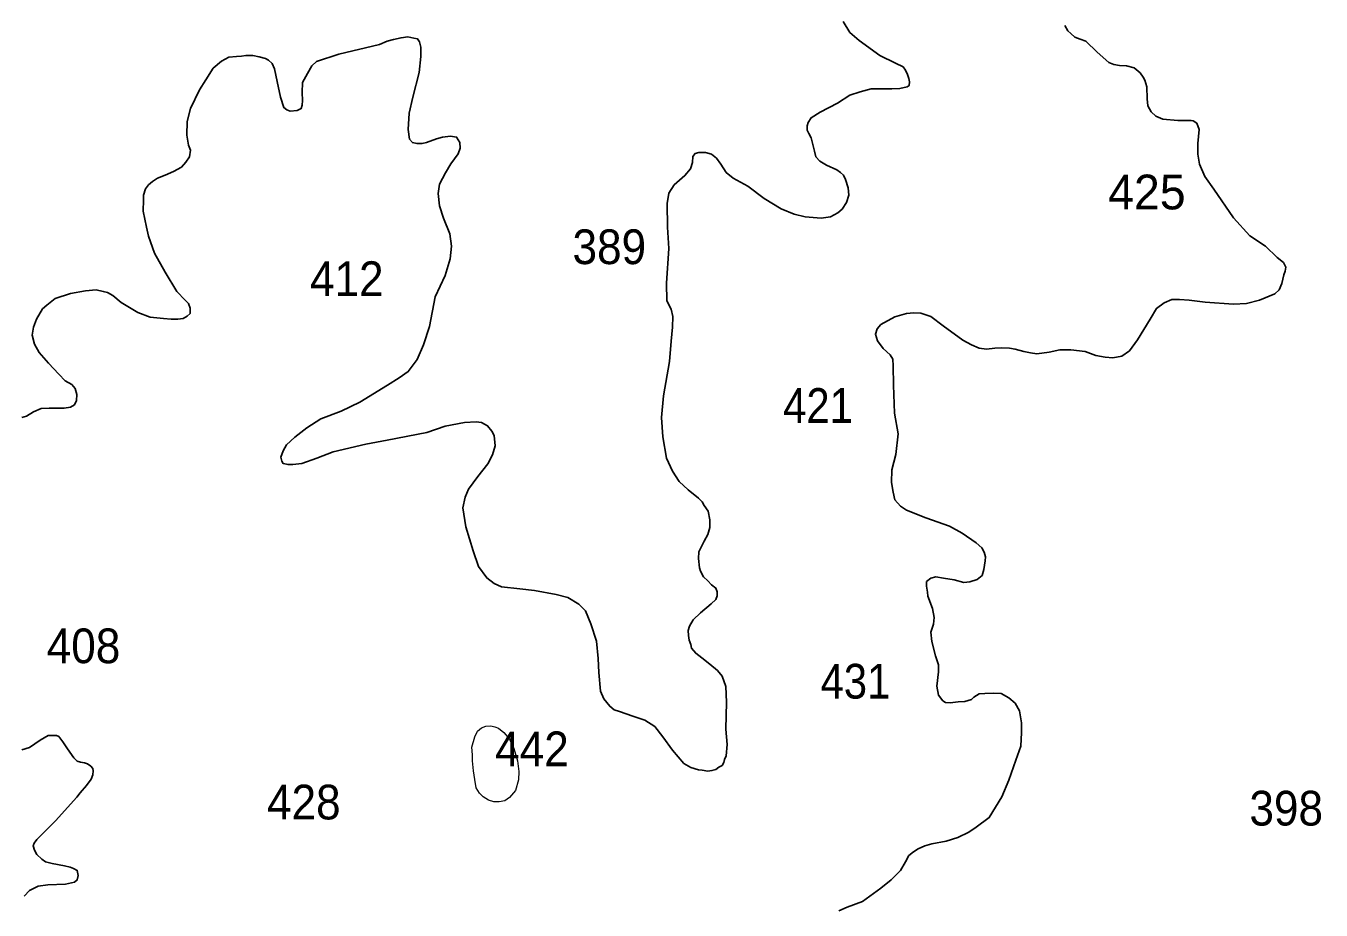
# Model space of a CAD drawing. Extents: x 445.4 to 500, y 8728.7 to 8784.
# Drawn here: x 451.54 to 457.5, y 8742.51 to 8746.58 of the extents above; entities that cross this region are included whole.
import ezdxf

# ---------------------------------------------------------------- set-up
doc = ezdxf.new("R2010")
doc.units = 0
doc.header["$LTSCALE"] = 0.064
doc.layers.add('1', color=7, linetype='Continuous', lineweight=25)
doc.layers.add('2', color=7, linetype='Continuous', lineweight=13)
doc.layers.add('21', color=7, linetype='Continuous')

msp = doc.modelspace()

# ---------------------------------------------------------------- linework, layer by layer
at = {"layer": '1'}
for points in [[(455.3022, 8746.6029), (455.3335, 8746.5522), (455.3764, 8746.5152)], [(456.7175, 8745.2319), (456.7468, 8745.2806), (456.7819, 8745.306), (456.8171, 8745.3216), (456.8522, 8745.3216), (456.8971, 8745.3196), (456.9713, 8745.3099), (457.1021, 8745.3001), (457.1607, 8745.304), (457.2212, 8745.3196), (457.2924, 8745.3476), (457.3119, 8745.3671), (457.3236, 8745.3963), (457.3334, 8745.4353), (457.3393, 8745.4528), (457.3432, 8745.4704), (457.3314, 8745.4918), (457.3022, 8745.5152), (457.2494, 8745.5678), (457.1772, 8745.6146), (457.1011, 8745.6984), (457.011, 8745.8301), (456.97, 8745.8885), (456.9446, 8745.945), (456.9368, 8745.9918), (456.9368, 8746.0405), (456.9427, 8746.1048), (456.9327, 8746.1333), (456.9151, 8746.145), (456.9054, 8746.1469), (456.8839, 8746.1469), (456.8448, 8746.1469), (456.7765, 8746.1528), (456.7433, 8746.1664), (456.7218, 8746.1859), (456.7062, 8746.2132), (456.7043, 8746.2463), (456.7023, 8746.3009), (456.6925, 8746.332), (456.6847, 8746.3457), (456.6711, 8746.3652), (456.6437, 8746.3886), (456.6086, 8746.3983), (456.5754, 8746.4003), (456.55, 8746.4042), (456.5266, 8746.4139), (456.4739, 8746.4607), (456.4204, 8746.5124), (456.395, 8746.5202), (456.3696, 8746.53), (456.352, 8746.5475), (456.3384, 8746.5592), (456.3247, 8746.5846)], [(453.529, 8745.9923), (453.5388, 8746.0196), (453.5368, 8746.0449), (453.5212, 8746.0702), (453.4939, 8746.0741), (453.4568, 8746.0702), (453.4294, 8746.0624), (453.3826, 8746.0449), (453.363, 8746.041), (453.3377, 8746.041), (453.3181, 8746.0449), (453.3045, 8746.0605), (453.2986, 8746.1053), (453.3025, 8746.1794), (453.3201, 8746.2534), (453.3494, 8746.3678), (453.3572, 8746.4418), (453.3572, 8746.4847), (453.3514, 8746.5081), (453.3416, 8746.5217), (453.324, 8746.5256), (453.2967, 8746.5315), (453.2655, 8746.5276), (453.2303, 8746.5198), (453.201, 8746.512), (453.1659, 8746.4964), (452.9784, 8746.4516), (452.8761, 8746.418), (452.8546, 8746.3986), (452.8351, 8746.3635), (452.8117, 8746.3206), (452.8097, 8746.2758), (452.8117, 8746.2388), (452.8097, 8746.2173), (452.8058, 8746.2017), (452.7863, 8746.192), (452.7551, 8746.19), (452.7394, 8746.1959), (452.7258, 8746.2056), (452.7101, 8746.2543), (452.6945, 8746.3265), (452.6828, 8746.3849), (452.6711, 8746.4083), (452.6555, 8746.4239), (452.6418, 8746.4317), (452.6125, 8746.4395), (452.5832, 8746.4453), (452.55, 8746.4453), (452.5305, 8746.4434), (452.5071, 8746.4414), (452.4719, 8746.4375), (452.4388, 8746.42), (452.3997, 8746.3869), (452.3665, 8746.3342), (452.3372, 8746.2875), (452.2962, 8746.2017), (452.2806, 8746.1413), (452.2786, 8746.079), (452.2865, 8746.0322), (452.2955, 8746.0096), (452.2916, 8745.9784), (452.274, 8745.9551), (452.2545, 8745.9317), (452.2174, 8745.9122), (452.1784, 8745.8946), (452.1432, 8745.881), (452.1198, 8745.8654), (452.1022, 8745.8498), (452.0885, 8745.8323), (452.0788, 8745.8031), (452.0788, 8745.7816), (452.0768, 8745.729), (452.0846, 8745.692), (452.0924, 8745.655), (452.1022, 8745.614), (452.1296, 8745.5347), (452.1784, 8745.4471), (452.2331, 8745.3594), (452.2702, 8745.3184), (452.2858, 8745.3028), (452.2936, 8745.2814), (452.2936, 8745.258), (452.2799, 8745.2444), (452.2623, 8745.2346), (452.237, 8745.2307), (452.2057, 8745.2307), (452.1706, 8745.2346), (452.1101, 8745.2405), (452.0534, 8745.2619), (451.9753, 8745.3087), (451.9382, 8745.3399), (451.9129, 8745.3535), (451.8933, 8745.3594), (451.8601, 8745.3672), (451.8113, 8745.3613), (451.743, 8745.3496), (451.6727, 8745.3262), (451.6328, 8745.296), (451.6132, 8745.2785), (451.5859, 8745.2317), (451.5722, 8745.1947)], [(455.3764, 8746.5152), (455.4721, 8746.4456), (455.5444, 8746.4105), (455.5795, 8746.3929), (455.5893, 8746.3774), (455.599, 8746.3579), (455.6049, 8746.3403), (455.6088, 8746.3247), (455.6068, 8746.3072), (455.5971, 8746.3014), (455.5639, 8746.2936), (455.5268, 8746.2916), (455.4838, 8746.2916), (455.4311, 8746.2916), (455.3804, 8746.278), (455.3335, 8746.2624), (455.2769, 8746.2254), (455.1968, 8746.1844), (455.1558, 8746.1591), (455.1422, 8746.1377), (455.1363, 8746.1221), (455.1363, 8746.1019), (455.1441, 8746.0863), (455.1558, 8746.0668), (455.1656, 8746.0239), (455.1714, 8746.0044), (455.1773, 8745.9791), (455.1949, 8745.9596), (455.2261, 8745.9401), (455.273, 8745.9187), (455.2905, 8745.907), (455.3042, 8745.8953), (455.314, 8745.8739), (455.3257, 8745.8368), (455.3296, 8745.8024), (455.3179, 8745.7693), (455.2984, 8745.7381), (455.2788, 8745.7206), (455.2437, 8745.703), (455.2007, 8745.6972), (455.1285, 8745.703), (455.0777, 8745.7147), (455.0172, 8745.74), (454.9391, 8745.7868), (454.863, 8745.8433), (454.7966, 8745.8803), (454.7634, 8745.9076), (454.7393, 8745.9449), (454.7197, 8745.9722), (454.6963, 8745.9917), (454.669, 8745.9995), (454.6377, 8745.9995), (454.6202, 8745.9937), (454.6104, 8745.98), (454.6085, 8745.9527), (454.5987, 8745.9235), (454.5733, 8745.8923), (454.5245, 8745.8495), (454.4991, 8745.8124), (454.4913, 8745.7637), (454.4933, 8745.6546), (454.4991, 8745.5571), (454.489, 8745.3976), (454.491, 8745.3158), (454.5105, 8745.2768), (454.5183, 8745.2437), (454.5163, 8745.1949), (454.5105, 8745.1306), (454.5027, 8745.0371), (454.4753, 8744.8778), (454.4655, 8744.7784), (454.4714, 8744.6887), (454.489, 8744.5913), (454.5163, 8744.5309), (454.5478, 8744.483), (454.5888, 8744.4459), (454.6356, 8744.407), (454.6532, 8744.3894), (454.663, 8744.3738), (454.6805, 8744.3466), (454.6883, 8744.3076), (454.6883, 8744.2725), (454.6786, 8744.2394), (454.663, 8744.2082), (454.6376, 8744.1595), (454.6356, 8744.1289), (454.6415, 8744.086), (454.6454, 8744.0704), (454.6591, 8744.0451), (454.6786, 8744.0256), (454.6962, 8744.0081), (454.7157, 8743.9925), (454.7216, 8743.9749), (454.7216, 8743.9574), (454.7157, 8743.9398), (454.6942, 8743.9204), (454.6454, 8743.8794), (454.6122, 8743.8463), (454.5946, 8743.8171), (454.5888, 8743.7976), (454.5907, 8743.7742)], [(454.5907, 8743.7742), (454.5927, 8743.7528), (454.6005, 8743.7333), (454.6044, 8743.7157), (454.6239, 8743.693), (454.6513, 8743.6716), (454.6884, 8743.6424), (454.7235, 8743.6131), (454.745, 8743.5878), (454.7625, 8743.5391), (454.7645, 8743.467), (454.7625, 8743.3423), (454.7683, 8743.2729), (454.7644, 8743.2202), (454.7566, 8743.2027), (454.7526, 8743.1891), (454.7448, 8743.1754), (454.7292, 8743.1676), (454.7155, 8743.1579), (454.698, 8743.152), (454.6785, 8743.1501), (454.6531, 8743.154), (454.6355, 8743.1559), (454.6004, 8743.1657), (454.5691, 8743.1852), (454.5164, 8743.2456), (454.4715, 8743.3079), (454.4344, 8743.3547), (454.3895, 8743.3839), (454.3329, 8743.4034), (454.2723, 8743.4249), (454.247, 8743.4326), (454.2274, 8743.4482), (454.2001, 8743.4833), (454.1845, 8743.5184), (454.1765, 8743.6037), (454.1745, 8743.668), (454.1667, 8743.7479), (454.1394, 8743.8278), (454.116, 8743.8882), (454.0847, 8743.9194), (454.034, 8743.9487), (453.9804, 8743.9635), (453.8808, 8743.9811), (453.8125, 8743.9889), (453.7285, 8743.9986), (453.6954, 8744.0142), (453.6602, 8744.0395), (453.6231, 8744.0922), (453.5977, 8744.1643), (453.5645, 8744.2753), (453.5509, 8744.363), (453.5606, 8744.4109), (453.5762, 8744.448), (453.6192, 8744.5064), (453.666, 8744.5649), (453.6875, 8744.6058), (453.6992, 8744.6487), (453.6953, 8744.6954), (453.6836, 8744.7149), (453.6641, 8744.7403), (453.6368, 8744.7559), (453.6114, 8744.7578), (453.5587, 8744.7559), (453.4688, 8744.7383), (453.3849, 8744.7091), (453.2014, 8744.674), (453.1027, 8744.6549), (452.9524, 8744.6198), (452.8782, 8744.5905), (452.8079, 8744.5672), (452.7669, 8744.5613), (452.7454, 8744.5613), (452.722, 8744.5672), (452.7161, 8744.5769), (452.7122, 8744.5964), (452.722, 8744.6256), (452.7376, 8744.6529), (452.7766, 8744.688), (452.8313, 8744.7309), (452.8957, 8744.7718), (452.9895, 8744.8069), (453.0754, 8744.8497), (453.2029, 8744.9273), (453.2576, 8744.9604), (453.2986, 8744.9897), (453.3396, 8745.0462), (453.3689, 8745.1124), (453.3962, 8745.1982), (453.4235, 8745.3346), (453.4684, 8745.4318), (453.4919, 8745.5098), (453.4977, 8745.5682), (453.4899, 8745.6247), (453.4606, 8745.6968), (453.443, 8745.7534), (453.4372, 8745.8099), (453.443, 8745.8527), (453.4704, 8745.9046), (453.4958, 8745.9475), (453.529, 8745.9923)], [(455.8319, 8742.8445), (455.8826, 8742.8679), (455.9158, 8742.8913), (455.9763, 8742.9361), (456.0334, 8743.0307), (456.0666, 8743.1087), (456.0978, 8743.2003), (456.1213, 8743.2646), (456.1252, 8743.3269), (456.1252, 8743.3718), (456.1154, 8743.4274), (456.0959, 8743.4625), (456.0666, 8743.4878), (456.0314, 8743.5073), (455.9943, 8743.5092), (455.9553, 8743.5073), (455.9299, 8743.5053), (455.9045, 8743.4897), (455.8947, 8743.48), (455.8635, 8743.4703), (455.8323, 8743.4683), (455.7952, 8743.4644), (455.7737, 8743.4664), (455.762, 8743.4742), (455.7425, 8743.4995), (455.7346, 8743.5404), (455.7425, 8743.6067), (455.7425, 8743.6398), (455.7288, 8743.6807), (455.711, 8743.7462), (455.7071, 8743.7891), (455.7188, 8743.8261), (455.7227, 8743.8573), (455.7149, 8743.8982), (455.6934, 8743.9548), (455.6914, 8743.9742), (455.6875, 8744.0015), (455.6875, 8744.023), (455.7071, 8744.0385), (455.7305, 8744.0444), (455.7656, 8744.0385), (455.8144, 8744.0308), (455.8594, 8744.0191), (455.8867, 8744.0223), (455.9199, 8744.032), (455.9434, 8744.0515), (455.9512, 8744.0788), (455.957, 8744.1178), (455.959, 8744.1372), (455.9531, 8744.1587), (455.9414, 8744.1782), (455.916, 8744.2015), (455.8516, 8744.2464), (455.793, 8744.2775), (455.6837, 8744.3165), (455.5939, 8744.3524), (455.5666, 8744.37), (455.5412, 8744.3992), (455.5334, 8744.4343), (455.5256, 8744.4791), (455.5275, 8744.5376), (455.5451, 8744.6077), (455.5568, 8744.7032), (455.5392, 8744.7983), (455.5353, 8744.9269), (455.5333, 8745.0165), (455.5314, 8745.0477), (455.5196, 8745.0672), (455.4865, 8745.0964), (455.4611, 8745.1315), (455.4513, 8745.1627), (455.4591, 8745.1861), (455.4767, 8745.2075), (455.5413, 8745.2417), (455.594, 8745.2573), (455.6291, 8745.2612), (455.6604, 8745.2592), (455.7072, 8745.2436), (455.7639, 8745.2008), (455.8537, 8745.1345), (455.8947, 8745.1131), (455.9298, 8745.0975), (455.963, 8745.0936), (456.0021, 8745.0975), (456.0314, 8745.0994), (456.0685, 8745.0975), (456.0958, 8745.0936), (456.1348, 8745.0819), (456.1661, 8745.076), (456.1954, 8745.0721), (456.252, 8745.0799), (456.3008, 8745.0897), (456.3516, 8745.0897), (456.4179, 8745.0819), (456.4668, 8745.0643), (456.5097, 8745.0566), (456.5449, 8745.0527), (456.5867, 8745.0604), (456.6218, 8745.0858), (456.6589, 8745.1364), (456.7175, 8745.2319)], [(451.5722, 8745.1947), (451.5664, 8745.1577), (451.5761, 8745.1167), (451.5976, 8745.0778), (451.6406, 8745.029), (451.6894, 8744.9784), (451.7187, 8744.9472), (451.748, 8744.9297), (451.7636, 8744.9121), (451.7715, 8744.8839), (451.7695, 8744.8567), (451.7617, 8744.8372), (451.7422, 8744.8255), (451.7129, 8744.8216), (451.6816, 8744.8216), (451.6445, 8744.8216), (451.6074, 8744.8196), (451.5723, 8744.804), (451.5391, 8744.7846), (451.5176, 8744.7787)], [(451.5188, 8743.2473), (451.5538, 8743.2581), (451.6022, 8743.293), (451.6399, 8743.3145), (451.6776, 8743.3145), (451.6884, 8743.3092), (451.7073, 8743.285), (451.7288, 8743.2527), (451.7575, 8743.211), (451.7729, 8743.1955), (451.7884, 8743.1904), (451.8074, 8743.1887), (451.8211, 8743.1835), (451.8357, 8743.1732), (451.8452, 8743.1612), (451.8469, 8743.1509), (451.8461, 8743.132), (451.8375, 8743.1123), (451.8168, 8743.0831), (451.7876, 8743.0496), (451.7721, 8743.0298), (451.6739, 8742.9209), (451.5878, 8742.8342), (451.5752, 8742.8175), (451.5711, 8742.805), (451.5773, 8742.7862), (451.5878, 8742.7654), (451.6107, 8742.7445), (451.6275, 8742.732), (451.6588, 8742.7237), (451.7152, 8742.7132), (451.7403, 8742.707), (451.757, 8742.7007), (451.7737, 8742.6924), (451.7779, 8742.6694), (451.7737, 8742.6486), (451.7611, 8742.6382), (451.7194, 8742.6298), (451.6379, 8742.6257), (451.594, 8742.6194), (451.5543, 8742.6006), (451.5293, 8742.5735)], [(455.2826, 8742.5059), (455.3217, 8742.5234), (455.392, 8742.5487), (455.4765, 8742.6107), (455.5234, 8742.6497), (455.5663, 8742.6925), (455.5898, 8742.7315), (455.6054, 8742.7607), (455.6268, 8742.7783), (455.6483, 8742.7919), (455.6796, 8742.8056), (455.7108, 8742.8153), (455.7772, 8742.827), (455.8319, 8742.8445)]]:
    msp.add_lwpolyline(points, dxfattribs=at)
at = {"layer": '2'}
msp.add_lwpolyline([(453.5922, 8743.26), (453.6054, 8743.308), (453.6185, 8743.3343), (453.636, 8743.3496), (453.6557, 8743.3561), (453.6798, 8743.3583), (453.6973, 8743.3539), (453.7148, 8743.3474), (453.7389, 8743.3277), (453.7652, 8743.2971), (453.7849, 8743.2534), (453.8024, 8743.1966), (453.809, 8743.1485), (453.8068, 8743.1092), (453.7937, 8743.0611), (453.7652, 8743.0284), (453.7433, 8743.0131), (453.717, 8743.0087), (453.693, 8743.0087), (453.6689, 8743.0153), (453.6448, 8743.0306), (453.6273, 8743.048), (453.612, 8743.0721), (453.6054, 8743.1114), (453.5988, 8743.1507), (453.5944, 8743.1966), (453.5944, 8743.225)], close=True, dxfattribs=at)

# ---------------------------------------------------------------- texts
at = {"layer": '21'}
msp.add_text('425', height=0.16, dxfattribs=at).set_placement((456.5238, 8745.737))
for s, width, p in [('389', 0.95, (454.0557, 8745.4849)), ('412', 0.95, (452.846, 8745.3377)), ('421', 0.9, (455.0263, 8744.7536)), ('408', 0.95, (451.633, 8743.6468)), ('431', 0.9, (455.1987, 8743.4838)), ('442', 0.95, (453.6992, 8743.1722)), ('428', 0.95, (452.648, 8742.9273)), ('398', 0.95, (457.1747, 8742.8991))]:
    msp.add_text(s, height=0.16, dxfattribs=dict(at, width=width)).set_placement(p)

doc.saveas('drawing.dxf')
